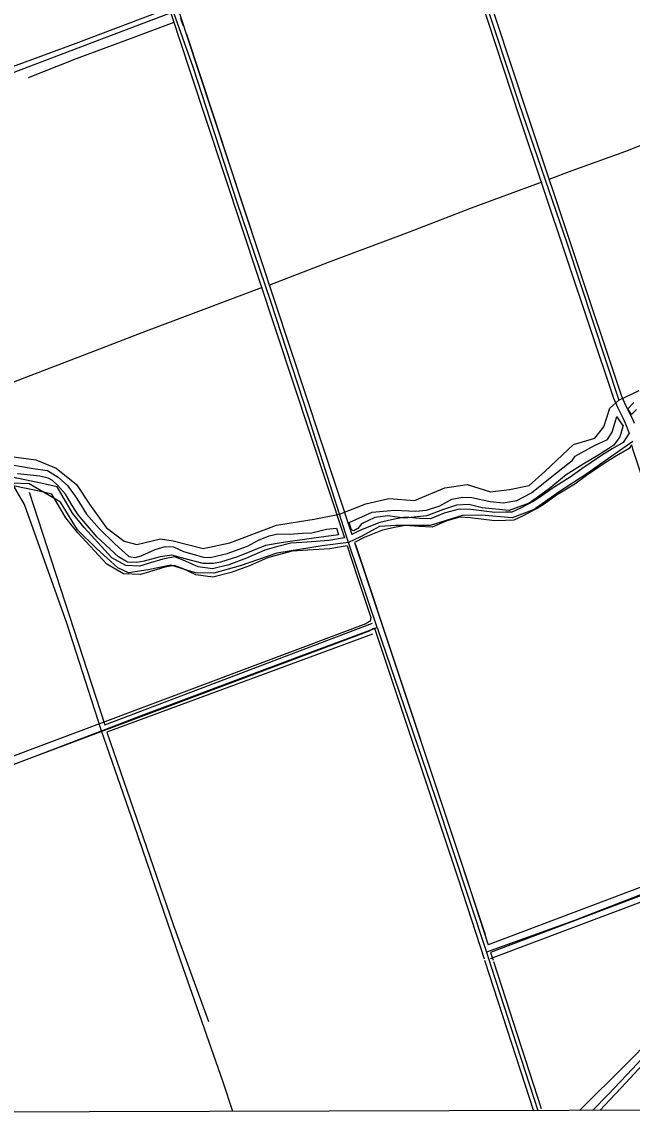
# Model space of a CAD drawing. Extents: x 3361039 to 3398939, y 576572 to 602007.
# Drawn here: x 3367984 to 3370221, y 581957 to 585960 of the extents above; entities that cross this region are included whole.
import ezdxf

# ---------------------------------------------------------------- set-up
doc = ezdxf.new("R2010")
doc.units = 0
for name, color, linetype in [('V-DTCH-CNTR', 7, 'Continuous'), ('V-GRID-FRAM', 7, 'Continuous'), ('V-ROAD-CNTR', 7, 'Continuous'), ('V-TOPO-SHOR', 7, 'Continuous')]:
    doc.layers.add(name, color=color, linetype=linetype)

msp = doc.modelspace()

# ---------------------------------------------------------------- linework, layer by layer
at = {"layer": 'V-DTCH-CNTR'}
for points in [[(3369558.1, 586373.1), (3369674.9, 586058.7), (3369805.1, 585661.6), (3369982.2, 585146.4), (3370171.7, 584573.5)], [(3366419.8, 582673.3), (3366586.8, 582735.1), (3366975.1, 582873), (3367449.6, 583049.6), (3367943.9, 583235), (3368276.7, 583361.9), (3368418.8, 583416.1), (3368997.3, 583633.1), (3369286.3, 583739.9), (3369181.2, 584051.4), (3369177.2, 584063.1), (3369147.9, 584155.9), (3369035.2, 584512.7), (3368896.9, 584934.6), (3368773.2, 585297.5), (3368612.4, 585794.4), (3368542.1, 585989.3), (3368465.5, 586209.9), (3368420.9, 586349.4)], [(3367936.1, 584368.5), (3368036.1, 584354.5), (3368109.6, 584324.4), (3368184.1, 584264.3), (3368232.3, 584192.3), (3368293.6, 584106.3), (3368359.2, 584057.2), (3368406, 584044.1), (3368492.8, 584065.5), (3368538.7, 584058.5), (3368649.3, 584030.1), (3368747, 584050.4), (3368918, 584115.9), (3369055.1, 584136.9), (3369147.9, 584155.9), (3369244.4, 584194.2), (3369329.3, 584213.2), (3369423.6, 584205.5), (3369534.1, 584252.6), (3369615.9, 584264.1), (3369701.4, 584238), (3369771.3, 584245.8), (3369842.8, 584260.8), (3369900.6, 584311.6), (3369964.8, 584373.2), (3370006.2, 584411), (3370083.5, 584434.4), (3370116.5, 584475.6), (3370138.5, 584544.1), (3370171.7, 584573.5), (3370245.9, 584609.3)], [(3368757.9, 581966.9), (3368721.5, 582074.3), (3368565.3, 582521), (3368395.9, 583017.6), (3368276.7, 583361.9), (3368148.8, 583755.7), (3367994.6, 584191.7), (3367948.4, 584269.9), (3367661.4, 584369.1), (3367573.4, 584390), (3367430.2, 584397.6), (3367334.1, 584442.9), (3367240.8, 584485.7), (3367155.1, 584471.4), (3367037.8, 584411.2), (3366957.1, 584354.1), (3367192.1, 583725), (3367408.4, 583161.2), (3367449.6, 583049.6), (3367637.3, 582594), (3367783.3, 582208), (3367876.8, 581964.5)], [(3370222.9, 584422.3), (3370122, 584350.8), (3370054.3, 584304), (3369953, 584237.3), (3369861.8, 584172.8), (3369781, 584142.3), (3369666.8, 584151.8), (3369597.9, 584150.6), (3369481, 584114.1), (3369354.2, 584114.2), (3369294.3, 584110), (3369225.4, 584072.7), (3369181.2, 584051.4), (3369085.1, 584039.2), (3368919, 584013.4), (3368784.3, 583966.7), (3368688.4, 583939.8), (3368621, 583940.5), (3368529.9, 583968.6), (3368447.4, 583951.9), (3368374.6, 583941.2), (3368336.5, 583959.4), (3368257.9, 584030.5), (3368188.3, 584098.1), (3368125.8, 584199.8), (3368070.4, 584232.5), (3368011.6, 584267.2), (3367948.4, 584269.9)], [(3369286.3, 583739.9), (3369498.3, 583118.2), (3369686.3, 582550.4), (3369704, 582496.7), (3369874.9, 581970)], [(3371723.7, 583307.4), (3371407.6, 583196.8), (3371015.7, 583042.3), (3370716.7, 582933.2), (3370715.7, 582932.8), (3370332.7, 582792.4), (3370009.2, 582666.7), (3369686.3, 582550.4)], [(3370027.8, 581970.4), (3370200, 582141.4), (3370381.6, 582325.5), (3370427.8, 582337.6), (3370763.4, 582156.8), (3370958.3, 582057.7), (3371054.4, 582100.8), (3371210.2, 582277.2), (3371438.1, 582538.8), (3371629.7, 582766.8)], [(3370102.3, 581970.6), (3370197, 582072.1), (3370396.7, 582286.7), (3370688.8, 582149.9), (3371007.6, 581981.2), (3371008.3, 581980.8), (3371022.9, 581973.1)]]:
    msp.add_lwpolyline(points, dxfattribs=at)
at = {"layer": 'V-GRID-FRAM'}
msp.add_lwpolyline([(3365114.8, 600140.3), (3396720.3, 600227.7), (3396778.5, 582044.3), (3365157.1, 581956.9), (3365114.8, 600140.3)], dxfattribs=at)
at = {"layer": 'V-ROAD-CNTR'}
for points in [[(3369057.1, 587843.9), (3369188.7, 587458.6), (3369573, 586323.6), (3369808.3, 585609.8), (3370152.4, 584581.2), (3370167.5, 584545.3), (3370186.2, 584508.5), (3370196.4, 584487), (3370209.6, 584452.9)], [(3369085.5, 587853.6), (3369217.1, 587468.3), (3369601.5, 586333.1), (3369836.7, 585619.3), (3370180.5, 584591.8), (3370194.8, 584558), (3370213.2, 584521.7), (3370224, 584498.9), (3370227.9, 584488.8)], [(3368005.7, 587681.2), (3368072.4, 587479.7), (3368628.2, 585790), (3369194, 584080.8)], [(3367976.6, 587673.7), (3368043.9, 587470.3), (3368599.7, 585780.6), (3369166.4, 584068.6)], [(3369690.6, 586432.7), (3368275.6, 585896.5), (3366536.9, 585236.2)], [(3370209.6, 584452.9), (3370188.1, 584418.4), (3370147.7, 584395.2), (3370108.8, 584370.9), (3370070.4, 584345), (3370036.6, 584321.9), (3369993.7, 584290.8), (3369927.2, 584250), (3369881.2, 584217), (3369857.3, 584202.4), (3369839.4, 584192.8), (3369808.5, 584176.4), (3369779.7, 584163.4), (3369756.1, 584163), (3369718, 584161.3), (3369629.3, 584172.5), (3369586.2, 584174.5), (3369531.5, 584159.6), (3369481.9, 584138.1), (3369441.6, 584139.9), (3369388.8, 584144.3), (3369350, 584137.8), (3369296.4, 584125.7), (3369225.8, 584097.6), (3369194, 584080.8)], [(3368452.3, 583944.6), (3368418.6, 583934.6), (3368357.2, 583937.6), (3368295.5, 583972.1), (3368189.8, 584087), (3368145.1, 584141.8), (3368094.8, 584229.3), (3368048.2, 584239.9), (3367959.1, 584258.1), (3367889.6, 584275.5), (3367698.1, 584346), (3367647.6, 584364), (3367584.5, 584394.3), (3367512.4, 584399), (3367431.2, 584393.2)], [(3368443.8, 583973.4), (3368414.9, 583964.8), (3368365.7, 583967.2), (3368314.3, 583995.9), (3368212.5, 584106.7), (3368169.8, 584158.8), (3368114.3, 584255.6), (3368054.5, 584269.2), (3367965.7, 584287.4), (3367898.5, 584304.2), (3367708.3, 584374.2), (3367659.1, 584391.7), (3367592.2, 584423.9), (3367512, 584429.1), (3367440.1, 584422.5)], [(3370218.1, 584409.9), (3370209.5, 584396.2), (3370163.2, 584369.5), (3370125.1, 584345.8), (3370087.2, 584320.2), (3370053.8, 584297.3), (3370010.3, 584265.9), (3369943.9, 584225.1), (3369897.8, 584191.9), (3369872.2, 584176.3), (3369853.5, 584166.3), (3369821.8, 584149.5), (3369786.5, 584133.5), (3369757, 584133), (3369716.8, 584131.2), (3369626.7, 584142.6), (3369589.5, 584144.3), (3369541.4, 584131.2), (3369487.5, 584107.8), (3369439.7, 584110), (3369390, 584114.1), (3369355.8, 584108.4), (3369305.3, 584096.9), (3369238.4, 584070.3), (3369203.5, 584051.9)], [(3370218.1, 584409.9), (3370221.2, 584395.6), (3370684.4, 583001.7)], [(3369166.4, 584068.6), (3369109.5, 584059), (3369030.1, 584053.6), (3368969.9, 584049.7), (3368917.2, 584035.7), (3368874.5, 584024.3), (3368807.4, 583994.4), (3368743, 583970.1), (3368682.5, 583955.3), (3368630, 583962.8), (3368584.4, 583983.7), (3368545.1, 583999.5), (3368501.4, 583990.2), (3368443.8, 583973.4)], [(3369175.9, 584039.8), (3369113.1, 584029.2), (3369032.1, 584023.7), (3368974.8, 584019.9), (3368924.9, 584006.7), (3368884.5, 583996), (3368818.9, 583966.7), (3368751.9, 583941.4), (3368684, 583924.8), (3368621.4, 583933.7), (3368572.6, 583956.1), (3368542.3, 583968.2), (3368508.7, 583961.1), (3368452.3, 583944.6)], [(3369175.9, 584039.8), (3369213.3, 583926.9), (3369263.1, 583777.5)], [(3369203.5, 584051.9), (3369241.8, 583936.3), (3369612.3, 582825.6), (3369692.9, 582577.4)], [(3369263.1, 583777.5), (3369260, 583763.5), (3369256, 583760.6), (3369244.4, 583754.1), (3367463.8, 583086.1)], [(3369276.2, 583738.2), (3369271.9, 583735.1), (3369257, 583726.8), (3367474.9, 583058.2)], [(3369276.2, 583738.2), (3369583.8, 582816.2), (3369677.9, 582526.4)], [(3371707.3, 583306.2), (3369702.1, 582548.9)], [(3370699.1, 582957.5), (3369692.9, 582577.4)], [(3369679.5, 582521.5), (3369859.2, 581968.5)], [(3369702.1, 582548.9), (3369711.1, 582521.3)], [(3369712.7, 582516.5), (3369887.7, 581977.7)]]:
    msp.add_lwpolyline(points, dxfattribs=at)
at = {"layer": 'V-TOPO-SHOR'}
for p, q in [((3370187, 584481.1), (3370164.7, 584514)), ((3369136.7, 584103.9), (3369144.4, 584080.2)), ((3369207.3, 584044.7), (3369681.6, 582614.9))]:
    msp.add_line(p, q, dxfattribs=at)
for points in [[(3367560.5, 585646), (3367833.8, 585753.8), (3368183.9, 585881.2), (3368519.8, 586009.3)], [(3368565.3, 585973), (3368568.5, 585964.6), (3368575.8, 585945.5)], [(3368541.4, 585957.4), (3368390.6, 585901.3), (3368183.1, 585824.7), (3368007.9, 585754.2)], [(3368587.6, 585914.7), (3368687.8, 585611.8), (3368792.7, 585290.1), (3368823, 585198.6)], [(3370897.7, 585751.4), (3370719.8, 585686), (3370525.1, 585612), (3370375.1, 585555.6), (3370195.9, 585485.2), (3369999.1, 585414.4), (3369915.5, 585382.3)], [(3369889.7, 585372), (3369630.8, 585277.3), (3369403.3, 585189.7), (3369106.7, 585077.5), (3368891.6, 584994.4)], [(3368864.9, 584986.3), (3368650.9, 584906.3), (3368439.7, 584826.2), (3368221.8, 584742.2), (3367837.5, 584595.4), (3367594.9, 584510.2), (3367594.4, 584498.1)], [(3370236.3, 584538.7), (3370218, 584520.5), (3370204.3, 584541.6), (3370226.6, 584565.2)], [(3370187, 584481.1), (3370174.9, 584439.7), (3370153.5, 584408.5), (3370135.5, 584396.7), (3370094.2, 584370.8), (3370040.5, 584338.7), (3369979.1, 584299.4), (3369916.8, 584249.1), (3369843.7, 584195.5), (3369769.7, 584168.9), (3369671.1, 584179.3), (3369622.4, 584191), (3369577, 584188.9), (3369525.9, 584171.3), (3369468.6, 584149.9), (3369387, 584140.8), (3369325.7, 584149.4), (3369277.7, 584144), (3369229.3, 584120.8), (3369215.5, 584102.8), (3369201.1, 584095.2), (3369192.2, 584098.7), (3369184.1, 584125.4), (3369268.5, 584162.9), (3369349.6, 584170.9), (3369428.3, 584167.2), (3369467.1, 584170.1), (3369515.3, 584186.4), (3369559.4, 584210.6), (3369599.4, 584218.3), (3369632.8, 584216.8), (3369700, 584202.4), (3369748.3, 584197.5), (3369797.9, 584206.4), (3369852.2, 584234.3), (3369926.1, 584293.8), (3370001.3, 584352.2), (3370011.8, 584368.1), (3370080.1, 584406.7), (3370130.5, 584428.8), (3370146.7, 584456.4), (3370164.7, 584514)], [(3367927.3, 584340.3), (3368026, 584323.5), (3368077.9, 584316), (3368117.6, 584290.9), (3368152.2, 584261.3), (3368185.4, 584212.8), (3368221, 584156.2), (3368267.1, 584103.7), (3368325.6, 584047), (3368376.8, 584000.3), (3368399, 583996.6), (3368421.7, 584002.6), (3368473.3, 584025.8), (3368509.1, 584037.1), (3368540.5, 584036.1), (3368576.5, 584019.3), (3368624.7, 584005.2), (3368649.8, 583998.7), (3368673.9, 583996.6), (3368736.9, 584011.9), (3368810.6, 584038.7), (3368851.1, 584060.1), (3368891, 584076.1), (3368922.5, 584083.9), (3368965.9, 584082.7), (3369012, 584086.7), (3369046.5, 584087.5), (3369100.1, 584100.2), (3369136.7, 584103.9)], [(3369144.4, 584080.2), (3369054, 584067.7), (3368942.1, 584052), (3368876.9, 584041.2), (3368774.9, 583999.4), (3368712.1, 583979.6), (3368686.9, 583974.8), (3368648.7, 583975.2), (3368582.5, 583992.4), (3368534, 584005.5), (3368491.7, 583999.8), (3368432.3, 583983.7), (3368405.2, 583978.7), (3368371.5, 583979.7), (3368338.5, 583998.8), (3368260.2, 584071.3), (3368190.6, 584153.6), (3368169.1, 584187.9), (3368144.1, 584229.4), (3368116.4, 584261.2), (3368096.5, 584279.6), (3368080.5, 584288.2), (3368050, 584295.1), (3367968.5, 584303.3)], [(3368010.9, 584236.3), (3368288.7, 583383.7), (3369268.6, 583756)], [(3369268.7, 583715.7), (3368295.5, 583356.9), (3368539.3, 582652.1), (3368668, 582296.3)], [(3369702, 582527.6), (3370997.4, 583015), (3371708.9, 583272.3)], [(3370075.1, 581970.5), (3370132.7, 582029.1), (3370221.4, 582123.1), (3370331.6, 582241.4), (3370403.8, 582314.9), (3370487.7, 582278), (3370650.3, 582192.7), (3370862.7, 582086.6), (3371007, 581998.8)]]:
    msp.add_lwpolyline(points, dxfattribs=at)

doc.saveas('drawing.dxf')
